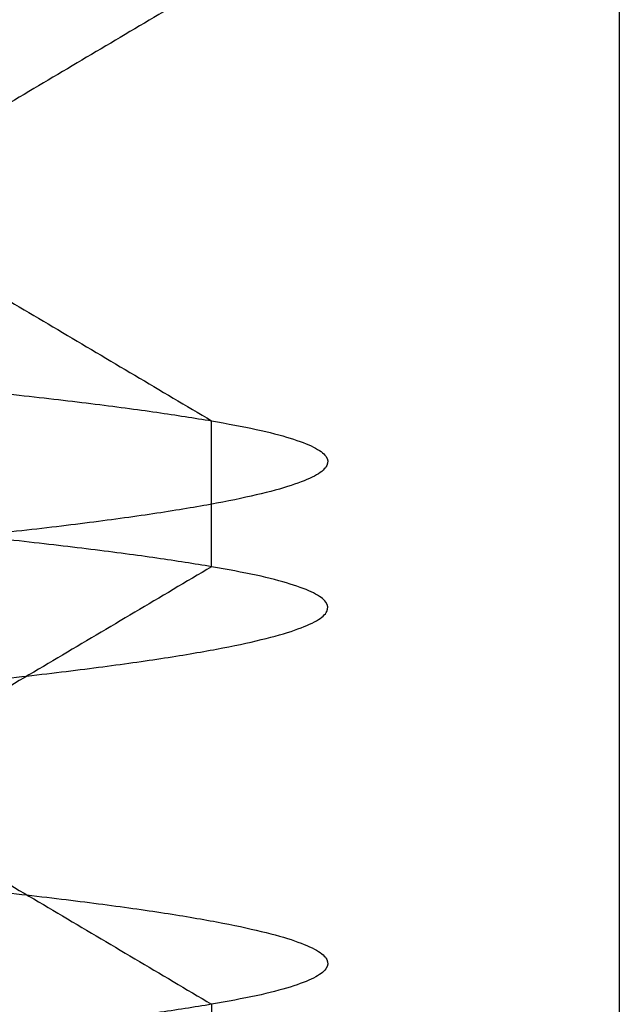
# Model space of a CAD drawing. Header units: millimetres. Extents: x -398 to 387, y -563 to 552.
# Tile 562 of 656: x -324.264 to -323.75, y -544.25 to -543.406. Entities that reach past the tile are written whole.
import ezdxf

# ---------------------------------------------------------------- set-up
doc = ezdxf.new("R2010")
doc.units = ezdxf.units.MM
doc.layers.add('Livello 01', color=7, linetype='Continuous')

# ---------------------------------------------------------------- blocks, each defined once
blk = doc.blocks.new('MMFTT08X23')
at = {"layer": 'Livello 01', "color": 254, "true_color": 0xcad1ee}
for points in [[(0, 19.75, 4), (-1.65685, 19.6875, 4), (-2.82843, 19.625, 2.82843), (-4, 19.5625, 1.65685), (-4, 19.5), (-4, 19.4375, -1.65685), (-2.82843, 19.375, -2.82843), (-1.65685, 19.3125, -4), (0, 19.25, -4)], [(0, 19.125, -4), (-1.65685, 19.1875, -4), (-2.82843, 19.25, -2.82843), (-4, 19.3125, -1.65685), (-4, 19.375), (-4, 19.4375, 1.65685), (-2.82843, 19.5, 2.82843), (-1.65685, 19.5625, 4), (0, 19.625, 4)], [(0, 19.25, -4), (1.65685, 19.1875, -4), (2.82843, 19.125, -2.82843), (4, 19.0625, -1.65685), (4, 19), (4, 18.9375, 1.65685), (2.82843, 18.875, 2.82843), (1.65685, 18.8125, 4), (0, 18.75, 4)], [(0, 18.625, 4), (1.65685, 18.6875, 4), (2.82843, 18.75, 2.82843), (4, 18.8125, 1.65685), (4, 18.875), (4, 18.9375, -1.65685), (2.82843, 19, -2.82843), (1.65685, 19.0625, -4), (0, 19.125, -4)], [(0, 18.75, 4), (-1.65685, 18.6875, 4), (-2.82843, 18.625, 2.82843), (-4, 18.5625, 1.65685), (-4, 18.5), (-4, 18.4375, -1.65685), (-2.82843, 18.375, -2.82843), (-1.65685, 18.3125, -4), (0, 18.25, -4)]]:
    blk.add_rational_spline(points, [1, 0.923879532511, 1, 0.923879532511, 1, 0.923879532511, 1, 0.923879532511, 1], degree=2, knots=[-13.264261, -13.264261, -13.264261, -9.948196, -9.948196, -6.632131, -6.632131, -3.316065, -3.316065, 0, 0, 0], dxfattribs=at)
for points in [[(0, 19.625, 4), (0, 19.3125, 3.45873)], [(0, 19.5625, -3.45873), (0, 19.25, -4)], [(0, 19.125, -4), (0, 19.25, -4)], [(0, 19.125, -4), (0, 18.8125, -3.45873)], [(0, 19.0625, 3.45873), (0, 18.75, 4)], [(0, 18.75, 4), (0, 18.625, 4)]]:
    blk.add_open_spline(points, degree=1, dxfattribs=at)

msp = doc.modelspace()

# ---------------------------------------------------------------- linework, layer by layer
at = {"layer": 'Livello 01', "color": 254, "true_color": 0xcad1ee}
for p, q in [((-323.75, -537, 148.5), (-323.75, -548, 148.5)), ((-323.75, -537, -137.5), (-323.75, -548, -137.5))]:
    msp.add_line(p, q, dxfattribs=at)

# ---------------------------------------------------------------- block references
at = {"layer": 'Livello 01', "extrusion": (0.9751, 0, 0.221765), "rotation": 270}
msp.add_blockref('MMFTT08X23', (-563, 217.54133, -286.90071), dxfattribs=at)
at = {"layer": 'Livello 01', "extrusion": (-0.9751, 0, 0.221765), "rotation": 90}
msp.add_blockref('MMFTT08X23', (563, -206.81523, 289.34013), dxfattribs=at)

doc.saveas('drawing.dxf')
